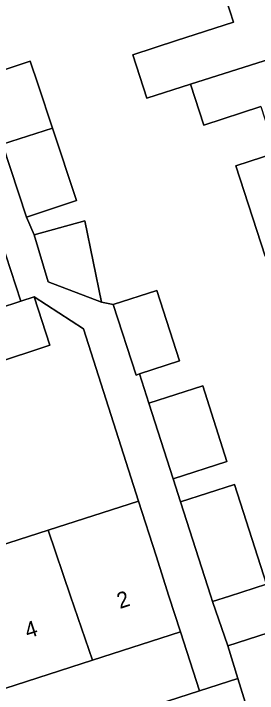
# Model space of a CAD drawing. Extents: x 158086 to 159499, y 382904 to 383981.
# Drawn here: x 159363.89 to 159379.17, y 383243.91 to 383286.44 of the extents above; entities that cross this region are included whole.
import ezdxf

# ---------------------------------------------------------------- set-up
doc = ezdxf.new("R2010")
doc.units = 0
for name, color, linetype in [('IMGEO_Erf', 7, 'Continuous'), ('IMGEO_Pand', 7, 'Continuous'), ('IMGEO_Pand_nummerreeks', 7, 'Continuous'), ('IMGEO_Voetpad_open', 7, 'Continuous')]:
    doc.layers.add(name, color=color, linetype=linetype)

msp = doc.modelspace()

# ---------------------------------------------------------------- linework, layer by layer
at = {"layer": 'IMGEO_Erf'}
for points in [[(159379.391, 383280.626), (159375.812, 383279.464), (159374.982, 383282.021), (159372.233, 383281.148), (159371.351, 383283.86), (159374.095, 383284.751), (159377.675, 383285.914), (159376.751, 383288.757)], [(159361.797, 383282.428), (159364.919, 383283.468), (159365.417, 383281.976), (159366.319, 383279.269), (159367.826, 383274.747), (159364.705, 383273.706), (159365.169, 383272.609), (159368.342, 383273.48), (159369.4, 383268.392), (159370.133, 383268.234), (159372.863, 383269.12), (159374.295, 383264.712), (159371.773, 383263.893), (159372.366, 383262.073), (159375.739, 383263.159), (159377.262, 383258.427), (159373.89, 383257.341), (159374.358, 383255.886), (159377.731, 383256.972), (159379.738, 383250.74), (159377.43, 383250), (159376.363, 383249.658), (159377.312, 383246.881), (159380.495, 383247.909)], [(159379.654, 383271.257), (159377.815, 383276.921), (159380.329, 383277.737)], [(159361.518, 383267.527), (159364.337, 383268.445), (159363.088, 383272.281)], [(159360.525, 383252.338), (159366.064, 383254.122), (159371.719, 383255.943), (159368.269, 383266.725), (159365.173, 383268.717), (159366.159, 383265.691), (159362.54, 383264.513)], [(159352.283, 383236.577), (159375.532, 383244.062), (159374.342, 383247.76), (159368.825, 383245.984), (159363.333, 383244.215)]]:
    msp.add_lwpolyline(points, dxfattribs=at)
at = {"layer": 'IMGEO_Pand'}
for points in [[(159384.81, 383291.364), (159376.751, 383288.757), (159377.675, 383285.914), (159374.095, 383284.751), (159371.351, 383283.86), (159372.233, 383281.148), (159374.982, 383282.021), (159386.65, 383285.728), (159385.831, 383288.257), (159386.145, 383288.87), (159385.713, 383290.205), (159385.146, 383290.326)], [(159386.65, 383285.728), (159374.982, 383282.021), (159375.812, 383279.464), (159379.391, 383280.626), (159380.329, 383277.737), (159388.436, 383280.154), (159387.905, 383281.795), (159388.219, 383282.41), (159387.769, 383283.8), (159387.237, 383283.913)], [(159365.417, 383281.976), (159364.919, 383283.468), (159361.797, 383282.428), (159363.182, 383278.273), (159366.319, 383279.269)], [(159390.21, 383274.675), (159388.436, 383280.154), (159380.329, 383277.737), (159377.815, 383276.921), (159379.654, 383271.257)], [(159363.182, 383278.273), (159364.705, 383273.706), (159367.826, 383274.747), (159366.319, 383279.269)], [(159369.4, 383268.392), (159368.342, 383273.48), (159365.169, 383272.609), (159366.059, 383269.667)], [(159370.133, 383268.234), (159371.565, 383263.825), (159371.773, 383263.893), (159374.295, 383264.712), (159372.863, 383269.12)], [(159365.173, 383268.717), (159364.337, 383268.445), (159361.518, 383267.527), (159362.54, 383264.513), (159366.159, 383265.691)], [(159372.366, 383262.073), (159373.89, 383257.341), (159377.262, 383258.427), (159375.739, 383263.159)], [(159376.363, 383249.658), (159377.43, 383250), (159379.738, 383250.74), (159377.731, 383256.972), (159374.358, 383255.886), (159376.253, 383250)], [(159366.064, 383254.122), (159367.463, 383250), (159368.825, 383245.984), (159374.342, 383247.76), (159373.623, 383250), (159372.814, 383252.521), (159371.719, 383255.943)], [(159360.525, 383252.338), (159361.333, 383250), (159363.333, 383244.215), (159368.825, 383245.984), (159367.463, 383250), (159366.064, 383254.122)]]:
    msp.add_lwpolyline(points, close=True, dxfattribs=at)
at = {"layer": 'IMGEO_Voetpad_open'}
for points in [[(159352.853, 383234.055), (159354.876, 383234.728), (159357.32, 383235.518), (159359.937, 383236.363), (159378.69, 383242.421), (159377.944, 383244.839), (159375.532, 383244.062), (159352.283, 383236.577), (159347.941, 383238.813), (159344.338, 383250), (159333.494, 383283.672)], [(159363.088, 383272.281), (159364.337, 383268.445), (159365.173, 383268.717), (159368.269, 383266.725), (159371.719, 383255.943), (159372.814, 383252.521), (159373.623, 383250), (159374.342, 383247.76), (159375.532, 383244.062), (159377.944, 383244.839), (159377.312, 383246.881), (159376.363, 383249.658), (159376.253, 383250), (159374.358, 383255.886), (159373.89, 383257.341), (159372.366, 383262.073), (159371.773, 383263.893), (159371.565, 383263.825), (159370.133, 383268.234), (159369.4, 383268.392), (159366.059, 383269.667), (159365.169, 383272.609), (159364.705, 383273.706), (159363.182, 383278.273)]]:
    msp.add_lwpolyline(points, dxfattribs=at)
msp.add_lwpolyline([(159380.495, 383247.909), (159377.312, 383246.881), (159377.944, 383244.839), (159378.69, 383242.421), (159381.874, 383243.445)], close=True, dxfattribs=at)

# ---------------------------------------------------------------- texts
at = {"layer": 'IMGEO_Pand_nummerreeks'}
for s, rotation, p in [('2', 17.8441, (159370.548, 383249.187)), ('4', 17.8483, (159364.774, 383247.327))]:
    msp.add_text(s, height=1, rotation=rotation, dxfattribs=at).set_placement(p)

doc.saveas('drawing.dxf')
